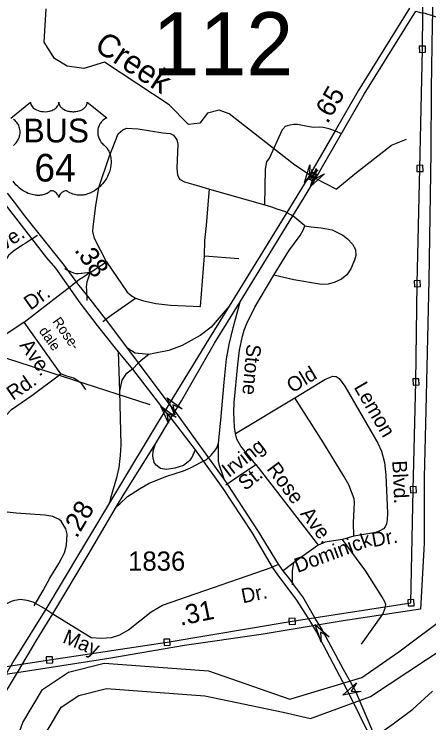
# Model space of a CAD drawing. Extents: x 2220236 to 2384410, y 720751 to 894131.
# Drawn here: x 2347089 to 2349785, y 803454 to 808068 of the extents above; entities that cross this region are included whole.
import ezdxf

# ---------------------------------------------------------------- set-up
doc = ezdxf.new("R2010")
doc.units = 0
doc.layers.add('Default', color=7, linetype='Continuous')

msp = doc.modelspace()

# ---------------------------------------------------------------- linework, layer by layer
at = {"layer": 'Default'}
for p, q in [((2349175.1, 807309), (2349216.4, 807290.2)), ((2349026.5, 807038.9), (2349025, 807057.7)), ((2348984.8, 806990.6), (2349002.1, 806998.2)), ((2349015.7, 806990), (2349040.1, 807030.8)), ((2349053.4, 807022.8), (2349070.6, 807030.4)), ((2349030.8, 806963.2), (2349029.2, 806981.9)), ((2348359, 806929.1), (2348717.9, 806825.5)), ((2348862.1, 806777.7), (2348881.3, 806765.8)), ((2348881.3, 806765.8), (2348900.4, 806753.9)), ((2348953.6, 806711.2), (2348900.4, 806753.9)), ((2348979.5, 806690.7), (2348953.6, 806711.2)), ((2348326.1, 806494.9), (2348550.3, 806477.1)), ((2347583.1, 806385.8), (2347688.8, 806455.3)), ((2347583.1, 806385.8), (2347539.3, 806356.2)), ((2347447.7, 806290.5), (2347465.5, 806304.3)), ((2347483.9, 806317.4), (2347465.5, 806304.3)), ((2347394, 806249), (2347447.7, 806290.5)), ((2347153.6, 806062.9), (2347394, 806249)), ((2347719.3, 806107.2), (2347877.5, 806219.5)), ((2347664, 806067.9), (2347719.3, 806107.2)), ((2347153.6, 806062.9), (2347028.8, 805977.4)), ((2347391.6, 805725.9), (2347153.6, 806062.9)), ((2347973.4, 805524.9), (2346818.6, 805898)), ((2347764.5, 805869.5), (2347773.7, 805614.1)), ((2347858.9, 805756.5), (2347898, 805797.6)), ((2348527.9, 805337.7), (2348913, 805570.3)), ((2348521.5, 805041.4), (2348660.2, 805136.4)), ((2348465.6, 805003.2), (2348521.5, 805041.4)), ((2349297.7, 804669.2), (2349224, 804648.2)), ((2349064.4, 804610.5), (2348903.9, 804494.5)), ((2348891.6, 804484.9), (2348838.1, 804443.4)), ((2348903.9, 804494.5), (2348891.6, 804484.9)), ((2348903.9, 804494.5), (2348900.5, 804470.8))]:
    msp.add_line(p, q, dxfattribs=at)
for points in [[(2346701.4, 803768.3), (2347318, 803863.7), (2348082.4, 803978.8), (2348896.4, 804114.6), (2349668.8, 804235.8), (2349684, 804971.7), (2349701.5, 805673.7), (2349709.8, 806313.5), (2349726.9, 807063.6), (2349743.4, 807839.6), (2349751, 808535.4)], [(2349820, 808464.1), (2349807.5, 808000.2), (2349800.4, 807584.2), (2349797.5, 807166.3), (2349785.5, 806336.4), (2349765.7, 805488.5), (2349755, 805050.7), (2349754.1, 804620.7), (2349731.3, 804194.5), (2349228.4, 804118.6), (2348693.6, 804028.1), (2348196.6, 803956.2), (2347703.8, 803872.3), (2347190.8, 803792.1), (2346700, 803718.2)], [(2349181.8, 806929.6), (2349048.8, 806997.7), (2349027.9, 807010.4), (2349008.1, 807022.6), (2348914, 807083.9), (2348487.6, 807418.7), (2348420.5, 807442.2), (2348345.5, 807422.7), (2348296.5, 807358.4), (2348221.4, 807348.7), (2348095.5, 807478.2), (2347675.6, 807756.4), (2347542.5, 807714.9), (2347433.4, 807730.2), (2347350.6, 807779.2), (2347282.5, 807884.8), (2347296.4, 808102)], [(2349659.4, 808106.5), (2349325.4, 807569.3), (2349175.1, 807309), (2348997.1, 807000.7)], [(2349044.7, 806990.3), (2349364.1, 807546.1), (2349701, 808088)], [(2349701, 808088), (2349729.1, 808079.8), (2349761.8, 808073.8), (2349770.3, 808071.3), (2349801.9, 808061.9), (2349867.3, 808038.1), (2349931.3, 808020.3), (2350005.6, 808006.9), (2350079.9, 808003.9), (2350148.3, 808005.4), (2350227.1, 808011.3), (2350320.6, 808026.2), (2350466.1, 808066.8), (2350543.5, 808077.5), (2350630.7, 808087.3), (2350722, 808089), (2351231.6, 808040.8)], [(2349724.2, 807818.8), (2349764.2, 807820.4), (2349762.6, 807860.3), (2349722.6, 807858.7), (2349724.2, 807818.8)], [(2347066.6, 807391.9), (2347195.2, 807494.4), (2347195.5, 807489), (2347196.8, 807482.7), (2347197.8, 807479.5), (2347200.8, 807473.2), (2347205.6, 807465.9), (2347212.4, 807458.6), (2347220.1, 807452.3), (2347225.3, 807449), (2347234, 807444.3), (2347244, 807440.1), (2347255.1, 807436.9), (2347266.4, 807434.6), (2347278.8, 807433.3), (2347291, 807433), (2347304.2, 807434), (2347318.8, 807436.8), (2347325.6, 807438.6), (2347333.1, 807441.2), (2347340.1, 807444.1), (2347347.7, 807448.2), (2347353.9, 807452.1), (2347358.7, 807455.6), (2347365.5, 807462.1), (2347371, 807468.9), (2347373.2, 807472.7), (2347375.2, 807476.4), (2347377.9, 807484.1), (2347378.7, 807487.5), (2347379.2, 807494.6), (2347379.7, 807488.7), (2347380.3, 807484.9), (2347381.3, 807481.3), (2347382.8, 807477.4), (2347385.5, 807471.9), (2347388.5, 807467.4), (2347394.3, 807460.6), (2347397.8, 807457.3), (2347401.1, 807454.6), (2347409.8, 807448.6), (2347420.1, 807443.4), (2347425.1, 807441.2), (2347430.2, 807439.4), (2347436.8, 807437.4), (2347443.5, 807435.8), (2347450.2, 807434.7), (2347457.1, 807433.7), (2347464, 807433.2), (2347469.7, 807433), (2347476.7, 807433.1), (2347483.2, 807433.5), (2347489.8, 807434.3), (2347497.1, 807435.5), (2347502.9, 807436.8), (2347510.7, 807438.8), (2347517.7, 807441.3), (2347523.8, 807444), (2347531.8, 807448.2), (2347538.2, 807452.2), (2347543, 807456), (2347548.6, 807461.2), (2347553.9, 807467.3), (2347557, 807471.8), (2347559.2, 807476.4), (2347561.3, 807481.3), (2347562.5, 807486.5), (2347563.1, 807490.9), (2347563.2, 807494.8), (2347691.8, 807392.3), (2347688.8, 807391.2), (2347681.8, 807387.7), (2347676.3, 807384.5), (2347667.4, 807378.2), (2347663.6, 807374.8), (2347659.8, 807371.3), (2347656.3, 807367.5), (2347653.3, 807363.9), (2347649.5, 807358.7), (2347646.2, 807353.6), (2347642.9, 807347.9), (2347640.5, 807342.9), (2347636.6, 807332.6), (2347634.7, 807326), (2347633.5, 807320.5), (2347632, 807309), (2347631.6, 807303.6), (2347631.6, 807298.2), (2347631.9, 807292.5), (2347632.4, 807287), (2347633.4, 807281.3), (2347634.3, 807276.3), (2347635.9, 807270.1), (2347638.2, 807263), (2347641, 807256.1), (2347646.9, 807244.9), (2347654.4, 807233.5), (2347659.8, 807227.1), (2347665.1, 807221.6), (2347673.1, 807215), (2347677.4, 807211.2), (2347682.3, 807206.2), (2347690.4, 807196.9), (2347693.6, 807192.5), (2347696.9, 807187.5), (2347700, 807182.4), (2347703, 807177), (2347705.4, 807172.2), (2347710, 807161.2), (2347713.3, 807150.4), (2347714.8, 807144.8), (2347717.2, 807132.2), (2347718.1, 807126), (2347719.1, 807113.7), (2347719.1, 807098.8), (2347718, 807084.6), (2347715.3, 807068.1), (2347713.1, 807058.3), (2347709.7, 807046.8), (2347706.5, 807036.8), (2347700.6, 807022.2), (2347695.4, 807011.5), (2347688.6, 806999.1), (2347684, 806991.6), (2347678.6, 806983.5), (2347671.8, 806974.2), (2347663.9, 806964.3), (2347654.4, 806953.9), (2347646.8, 806946.3), (2347636.7, 806937.3), (2347630.7, 806932.3), (2347622, 806925.7), (2347610.2, 806917.8), (2347598.5, 806911.1), (2347588.5, 806906), (2347579.7, 806902.2), (2347568.3, 806897.9), (2347549.3, 806892.6), (2347542.4, 806891.2), (2347534.2, 806890), (2347526.5, 806889.2), (2347519.1, 806888.7), (2347509.1, 806888.7), (2347499.1, 806889.5), (2347489.7, 806890.9), (2347479.9, 806892.9), (2347469.7, 806896), (2347460.4, 806899.6), (2347450.9, 806904.2), (2347435, 806914.3), (2347430.4, 806916.7), (2347427.9, 806917.4), (2347421.7, 806917.7), (2347415.9, 806916.5), (2347410, 806914.1), (2347406.4, 806912.2), (2347401.7, 806909.1), (2347398, 806906.2), (2347393.6, 806902), (2347390.6, 806898.5), (2347388.3, 806895.8), (2347383.8, 806888.7), (2347382.2, 806885.4), (2347380.5, 806881.1), (2347379.1, 806874.7), (2347377, 806882.7), (2347374.7, 806888.1), (2347372, 806892.6), (2347369.1, 806896.6), (2347364.6, 806901.8), (2347360.6, 806905.7), (2347355.7, 806909.6), (2347350.6, 806912.8), (2347346.4, 806914.9), (2347342.6, 806916.3), (2347338, 806917.5), (2347334.2, 806917.8), (2347331.1, 806917.7), (2347326.8, 806916.7), (2347321, 806912.5), (2347315.5, 806908.7), (2347309.5, 806905), (2347302.3, 806901.2), (2347297.1, 806898.8), (2347290.9, 806896.3), (2347283.6, 806893.9), (2347275.7, 806891.9), (2347267.6, 806890.3), (2347260.4, 806889.1), (2347252.8, 806888.4), (2347245.8, 806888.2), (2347238.6, 806888.3), (2347231.9, 806888.8), (2347224, 806889.5), (2347214.3, 806890.9), (2347206.3, 806892.8), (2347197.8, 806895), (2347189, 806897.8), (2347179.7, 806901.4), (2347168, 806906.4), (2347159.9, 806910.6), (2347147, 806918), (2347132, 806928.4), (2347120.6, 806937.6), (2347112.3, 806945.1), (2347100.1, 806957.6), (2347092.9, 806965.7), (2347081.6, 806980.3)], [(2347084.3, 807213.7), (2347090.6, 807218.8), (2347098, 807226.1), (2347101.9, 807230.5), (2347106.6, 807236.7), (2347110.3, 807242.4), (2347113.2, 807247.5), (2347117.2, 807255), (2347119.5, 807260.6), (2347122.5, 807269.3), (2347124, 807275.4), (2347125.5, 807283.2), (2347126.5, 807290.6), (2347126.8, 807299.8), (2347126.6, 807307.4), (2347125.6, 807316.2), (2347124, 807324.8), (2347121.9, 807332.2), (2347118.8, 807340.7), (2347115.8, 807346.9), (2347110.9, 807355.4), (2347105.4, 807363.2), (2347099.8, 807369.6), (2347094.1, 807375.3), (2347088.6, 807379.5), (2347083.4, 807383.3)], [(2347688.8, 806455.3), (2347610.9, 806608.2), (2347600.5, 806652.2), (2347602, 806684.1), (2347620.5, 806820.3), (2347639.1, 806938.5), (2347706.5, 807139.1), (2347764.7, 807287.8), (2347794.4, 807314.2), (2347818.3, 807326.6), (2347894.4, 807321.5), (2348054.5, 807295.4), (2348102.6, 807292), (2348124.7, 807280.3), (2348147.2, 807250.6), (2348153.4, 807220.6), (2348145.4, 807062.6), (2348149.9, 807022.6), (2348164.1, 806992.7), (2348196.3, 806977.3), (2348256.5, 806957.9), (2348308.7, 806944.4), (2348359, 806929.1)], [(2348717.9, 806825.5), (2348723.2, 807059.4), (2348732.5, 807105.6), (2348748.3, 807129.8), (2348834, 807316.6), (2348853.8, 807339), (2348883.7, 807347.3), (2348907.6, 807351.6), (2348931.6, 807351.8), (2348995.7, 807338.6), (2349035.8, 807333.1), (2349073.7, 807334.7), (2349098.1, 807332.7), (2349109.2, 807330.1)], [(2349109.2, 807330.1), (2349134.7, 807324.2), (2349175.1, 807309)], [(2349181.8, 806929.6), (2349315.3, 807036.5), (2349542.4, 807215.1), (2349639.5, 807255.2)], [(2349707.7, 807042.8), (2349747.6, 807044.4), (2349746, 807084.3), (2349706.1, 807082.7), (2349707.7, 807042.8)], [(2346789.7, 807005.9), (2346852.6, 806975.9), (2346898.8, 806948.2), (2346934.3, 806923), (2347014.4, 806847.4), (2347298.8, 806482.4), (2347357.3, 806415), (2347516, 806189.4), (2347627.8, 806041), (2347745.7, 805894.2), (2347764.5, 805869.5)], [(2348997.1, 807000.7), (2348862.1, 806777.7), (2348486.6, 806166.2)], [(2348557.7, 806195.7), (2348900.4, 806753.9), (2348974.8, 806874.5), (2349044.7, 806990.3)], [(2348097.3, 805531.4), (2347898, 805797.6), (2347827.8, 805891.8), (2347689.5, 806075.3), (2347566.8, 806231.4), (2347503.4, 806312.7), (2347415.8, 806431), (2347165, 806746.7), (2347090.6, 806843.8), (2347046, 806901.9)], [(2348326.1, 806494.9), (2348329, 806594.9), (2348339.8, 806693), (2348353.5, 806881), (2348359, 806929.1)], [(2348717.9, 806825.5), (2348761.2, 806812.5), (2348797.3, 806801.4)], [(2348797.3, 806801.4), (2348845.9, 806785.4), (2348862.1, 806777.7)], [(2348777.6, 806368), (2348875, 806526.3), (2348948, 806626.2), (2348968, 806660.6), (2348979.5, 806690.7)], [(2348979.5, 806690.7), (2349019.7, 806683.1), (2349084.9, 806677.3), (2349156.1, 806662.7), (2349226.7, 806628.6), (2349255.9, 806605.5), (2349288.8, 806570.1), (2349307, 806534.8), (2349309.5, 806495.9), (2349300.9, 806466.6), (2349278.7, 806410.4), (2349251.3, 806370.1), (2349217.7, 806341.7), (2349169.9, 806321.1), (2349130.1, 806310.7), (2349086, 806308.1), (2348906.6, 806337.6), (2348777.6, 806368)], [(2347239.5, 806627.4), (2347160.9, 806575.1), (2347145.4, 806565.1)], [(2347145.4, 806565.1), (2347084.1, 806525.9), (2347052.5, 806495.6), (2347017.3, 806435.1), (2346944.3, 806180.4), (2346936.8, 806142.3), (2346947.2, 806114.5), (2346963.5, 806082.6), (2347028.8, 805977.4)], [(2347877.5, 806219.5), (2347923.7, 806204.2), (2348009.8, 806183.1), (2348106.1, 806172.4), (2348300.1, 806164.8), (2348326.1, 806494.9)], [(2347688.8, 806455.3), (2347823.1, 806256.9), (2347849.4, 806235.2), (2347877.5, 806219.5)], [(2347523.4, 806378.7), (2347505.1, 806377.8), (2347491.9, 806377.8), (2347477.5, 806381.4), (2347455.9, 806390.6), (2347434, 806402.2), (2347417.4, 806410.1)], [(2347539.3, 806356.2), (2347514.3, 806339.4), (2347483.9, 806317.4)], [(2347583.1, 806385.8), (2347527.9, 806379), (2347523.4, 806378.7)], [(2347583.1, 806385.8), (2347572.3, 806355), (2347563.1, 806330.6), (2347561.5, 806323.5)], [(2348527.9, 805337.7), (2348521.4, 805378.9), (2348518.2, 805427.7), (2348516.6, 805476.6), (2348519.4, 805539.8), (2348542.1, 805787.2), (2348553.1, 805880.9), (2348572.6, 805972.2), (2348584.7, 806010), (2348601.8, 806053.8), (2348654.1, 806161), (2348777.6, 806368)], [(2347561.5, 806323.5), (2347558.4, 806310.7), (2347556, 806289.1), (2347557.9, 806272.1), (2347559.1, 806246.9), (2347560.3, 806222.9), (2347561.1, 806204.3)], [(2349690.7, 806292.8), (2349730.6, 806294.4), (2349729, 806334.3), (2349689.1, 806332.7), (2349690.7, 806292.8)], [(2348486.6, 806166.2), (2348368.7, 806029.5), (2348298.1, 805974.7), (2348220.3, 805931.9), (2348181.2, 805911.4), (2348093.5, 805878.2), (2348004.3, 805860.7), (2347963.2, 805852.7)], [(2348486.6, 806166.2), (2348353.1, 805948.7), (2348126.6, 805579.9), (2348097.3, 805531.4)], [(2348136.1, 805482.8), (2348176.2, 805549.9), (2348391.6, 805925.1), (2348557.7, 806195.7)], [(2348418.2, 805274), (2348432.6, 805425.5), (2348455.1, 805672.7), (2348470, 805824.1), (2348486.8, 805917.4), (2348511.7, 806025.3), (2348557.7, 806195.7)], [(2347963.2, 805852.7), (2347875, 805861.7), (2347827.8, 805891.8)], [(2347764.5, 805869.5), (2347858.9, 805756.5), (2348067.2, 805483.3)], [(2347963.2, 805852.7), (2347914.6, 805812.6), (2347898, 805797.6)], [(2347858.9, 805756.5), (2347815.3, 805723.4), (2347787.7, 805685.3), (2347773.7, 805614.1)], [(2346806.2, 804843.8), (2346835.3, 805016.7), (2346899.7, 805238.2), (2346923, 805294.4), (2346956.2, 805354.8), (2347001.5, 805421.2), (2347070.5, 805494.1), (2347203.5, 805585.8), (2347391.6, 805725.9)], [(2347554.9, 805623.9), (2347528.3, 805661.6), (2347504.2, 805679.3), (2347476, 805696.9), (2347431.9, 805710.3), (2347391.6, 805725.9)], [(2348913, 805570.3), (2349109.5, 805688.6), (2349139.3, 805703), (2349161.2, 805711.1), (2349181.3, 805709.5), (2349201.4, 805695.7), (2349238.1, 805646.2), (2349454.3, 805274.9), (2349477, 805223.2), (2349495.8, 805149.3), (2349504.9, 805065.5), (2349515.9, 804819.8), (2349514.3, 804775.7), (2349508.8, 804749.7), (2349501, 804729.6), (2349489.1, 804717.5), (2349467.2, 804703.2), (2349439.4, 804692.8), (2349297.7, 804669.2)], [(2349682.4, 805653), (2349722.3, 805654.6), (2349720.7, 805694.5), (2349680.8, 805692.9), (2349682.4, 805653)], [(2347773.7, 805614.1), (2347783, 805264.7), (2347778.6, 805194.4), (2347768.1, 805116.5), (2347754.9, 805050), (2347714.4, 804916.9), (2347707.5, 804886.2)], [(2349297.7, 804669.2), (2349294.7, 804759.2), (2349301.1, 804887.1), (2349298.9, 804911.2), (2349263.7, 805002.6), (2349233, 805060.4), (2349100.5, 805276.6), (2348913, 805570.3)], [(2348097.3, 805531.4), (2348075.8, 805497.2), (2348067.2, 805483.3)], [(2348136.1, 805482.8), (2348097.3, 805531.4)], [(2347026.6, 802229.4), (2347044.5, 802798.9), (2347081.6, 803279.1), (2347145, 803456.8), (2347272.5, 803671.4), (2347440.8, 803784), (2347674.5, 803841.8), (2348352, 803791.8), (2348880, 803607.9), (2349349.9, 803748.8), (2349590.3, 803915.3), (2349918.1, 804160.3), (2350291.5, 804501.6), (2350403.8, 804688.8), (2350738.9, 805085), (2351063.4, 805390.8), (2351250.5, 805509.8)], [(2348067.2, 805483.3), (2348025.9, 805414.1), (2347761, 804973.3), (2347707.5, 804886.2)], [(2348067.2, 805483.3), (2348107, 805436.7)], [(2348107, 805436.7), (2348136.1, 805482.8)], [(2348807.2, 804487.2), (2348677.5, 804699.8), (2348477, 805005.6), (2348453, 805039.6), (2348136.1, 805482.8)], [(2347754.7, 804861.8), (2347803.7, 804945.1), (2348007.8, 805271.2), (2348107, 805436.7)], [(2348107, 805436.7), (2348264.4, 805232.1), (2348444.9, 804979), (2348633.4, 804693.8), (2348766.6, 804466.7)], [(2347190.2, 802242), (2347208.4, 802789.9), (2347243.5, 803244.7), (2347294.1, 803386.7), (2347394.6, 803555.7), (2347508.1, 803631.7), (2347688.5, 803676.3), (2348329.1, 803629), (2348836.9, 803523.4), (2349014.8, 803482.7), (2349405.8, 803624.9), (2350018.9, 804030.2), (2350419.8, 804396.7), (2350537.6, 804593), (2350858.2, 804972), (2351160, 805256.4), (2351336.6, 805336)], [(2348660.2, 805136.4), (2348563, 805254.1), (2348536.4, 805301.8), (2348527.9, 805337.7)], [(2348264.4, 805232.1), (2348242.9, 805182), (2348229.1, 805162.9), (2348220.4, 805152.8), (2348190.2, 805129.6), (2348133.4, 805112.5), (2348078.2, 805103.6), (2348040.1, 805109.3), (2348010.9, 805130.4), (2347998.6, 805149.7), (2347990.7, 805189), (2347991.7, 805224.1), (2348007.8, 805271.2)], [(2348343.2, 805172.3), (2348370.2, 805195.6), (2348398.2, 805230.8), (2348405.4, 805244.4), (2348418.2, 805274)], [(2348453, 805039.6), (2348445.4, 805066.7), (2348423.8, 805129.9), (2348417.8, 805156.9), (2348418.2, 805274)], [(2347754.7, 804861.8), (2347775.9, 804878.8), (2347824.7, 804926.6), (2347904.3, 804978.3), (2347966.1, 805015), (2348081.5, 805060.4), (2348189, 805093.8), (2348235.8, 805113.1), (2348303.7, 805149.9)], [(2348303.7, 805149.9), (2348323, 805160.4), (2348343.2, 805172.3)], [(2348660.2, 805136.4), (2349052.3, 804628.2), (2349064.4, 804610.5)], [(2349664.8, 804950.9), (2349704.8, 804952.6), (2349703.1, 804992.5), (2349663.2, 804990.9), (2349664.8, 804950.9)], [(2347707.5, 804886.2), (2347520, 804570.8), (2347293.3, 804194.6)], [(2347219.5, 804215.2), (2347276.2, 804316.1), (2347321.4, 804396), (2347378.1, 804491.6), (2347415.9, 804560.9), (2347429.8, 804610.8), (2347433.7, 804681.8), (2347424.3, 804717.5), (2347406.4, 804745.9), (2347394.9, 804765.8), (2347381.1, 804778.1), (2347340.9, 804797.6), (2347288.7, 804806.9), (2347100.7, 804818.6), (2346925.1, 804837.8), (2346806.2, 804843.8)], [(2347338.9, 804163.5), (2347569.7, 804547.1), (2347754.7, 804861.8)], [(2349224, 804648.2), (2349136.1, 804635.2), (2349110.3, 804629), (2349064.4, 804610.5)], [(2349346.1, 803965.9), (2349485.7, 804161.7), (2349501.2, 804199.8), (2349505, 804223.9), (2349498.7, 804241.7), (2349478.3, 804275.5), (2349374.3, 804440.3), (2349224, 804648.2)], [(2347338.9, 804163.5), (2347588.6, 804010.3), (2347656.3, 804005.1), (2347721.3, 804010.3), (2347776.1, 804027.4), (2347832.5, 804058.2), (2347979.6, 804176.3), (2348054, 804219.9), (2348766.6, 804466.7)], [(2348766.6, 804466.7), (2348807.2, 804487.2)], [(2348766.6, 804466.7), (2348801.5, 804417), (2348919.1, 804259.7), (2349003.3, 804131.4), (2349053.4, 804043.1)], [(2349087, 804067.2), (2349043.4, 804137.4), (2348965.2, 804274.7), (2348906.2, 804352), (2348884, 804387.2), (2348838.1, 804443.4), (2348807.2, 804487.2)], [(2348900.5, 804470.8), (2348896.2, 804441.5), (2348895.4, 804407.1), (2348895.4, 804360.7), (2348896, 804351.6)], [(2345461.4, 803059.4), (2345555.9, 803137.4), (2345679.1, 803223), (2345853.5, 803353.1), (2345934.8, 803393.3), (2345940.3, 803396.2), (2346148.6, 803487.4), (2346346.1, 803608.1), (2346484.7, 803712.5), (2346767.8, 803971.8), (2346960.1, 804172.2), (2347035.4, 804229.4), (2347072, 804246.8), (2347093.5, 804253.5), (2347130.1, 804257.9), (2347170.1, 804252.4), (2347210, 804241.3), (2347293.3, 804194.6)], [(2349649.6, 804215), (2349689.6, 804216.6), (2349687.9, 804256.6), (2349648, 804255), (2349649.6, 804215)], [(2347293.3, 804194.6), (2347087.3, 803859.3), (2346958, 803640.5), (2346878, 803500.6), (2346829.7, 803409.6), (2346776.4, 803297.4), (2346740.9, 803205.3), (2346706.5, 803098.7), (2346678.2, 802989.8), (2346635.4, 802764.4), (2346581, 802475.7), (2346543.4, 802235.3), (2346526.5, 802118.8), (2346519, 802043.6), (2346511.5, 801961), (2346505.9, 801793.7), (2346494.6, 801474.3), (2346460.8, 800446.4), (2346440.1, 799717.3), (2346423.3, 798959.5), (2346418.3, 798634.2), (2346404, 798402.2)], [(2347293.3, 804194.6), (2347338.9, 804163.5)], [(2346475.7, 798398.2), (2346496.3, 798954.6), (2346513.4, 799715.4), (2346530.3, 800457.7), (2346567.8, 801476.1), (2346575.4, 801778.7), (2346586.6, 802023), (2346590.4, 802101.9), (2346607.3, 802246.6), (2346633.7, 802436.9), (2346668.2, 802656.7), (2346719.2, 802916.6), (2346742, 803019.8), (2346775.3, 803129.8), (2346808.6, 803215.3), (2346849.2, 803326.3), (2346910.2, 803445.1), (2346986.9, 803579.5), (2347109.6, 803780.5), (2347236.7, 803994.8), (2347338.9, 804163.5)], [(2348877.2, 804093.8), (2348917.2, 804095.5), (2348915.6, 804135.4), (2348875.6, 804133.8), (2348877.2, 804093.8)], [(2349053.4, 804043.1), (2349267.3, 803641.4)], [(2349307.3, 803662.3), (2349228.1, 803805.2), (2349087, 804067.2)], [(2348063.2, 803958), (2348103.2, 803959.6), (2348101.6, 803999.5), (2348061.6, 803997.9), (2348063.2, 803958)], [(2347298.8, 803842.9), (2347338.8, 803844.6), (2347337.1, 803884.5), (2347297.2, 803882.9), (2347298.8, 803842.9)], [(2349267.3, 803641.4), (2349400.4, 803366.3), (2349554.2, 803070.5), (2349765.2, 802659.7), (2349855.7, 802482.8), (2349901.4, 802391.5), (2349944.2, 802302.5), (2349968.5, 802267.5), (2349989.8, 802240.6), (2350017.2, 802212.7), (2350073.5, 802162.9), (2350139.2, 802136.6), (2350215.8, 802112.5), (2350324.2, 802087.3), (2350753.3, 801936.1), (2351199.9, 801789.4), (2351644.3, 801655.7), (2352307.5, 801440.5)], [(2355867.9, 801058.1), (2355433.3, 801194.2), (2355005.8, 801339), (2354686.5, 801445.1), (2354532, 801497.3), (2354233, 801591.6), (2353731.1, 801759.6), (2353201.2, 801935), (2352868, 802047.1), (2352538.9, 802151.1), (2351878.4, 802371), (2351433, 802506.8), (2350991.9, 802650.3), (2350559.5, 802789.4), (2349666.5, 803100.7), (2349612.9, 803132.7), (2349568.5, 803170.3), (2349530.8, 803209.1), (2349493.2, 803261.6), (2349427.1, 803382.5), (2349307.3, 803662.3)], [(2349422.3, 803375.7), (2349494.3, 803406.9), (2349553.1, 803446.5), (2349680.3, 803542.6), (2349809.7, 803659.7)]]:
    msp.add_lwpolyline(points, dxfattribs=at)
for points in [[(2349065.1, 807053.9), (2348975.7, 806971), (2349011.7, 807087.5), (2349008.1, 807022.6)], [(2349029.2, 806981.9), (2349053.6, 807022.7), (2349026.5, 807038.9), (2349002.1, 806998.2)], [(2349105.8, 807029), (2349016.4, 806946.1), (2349052.3, 807062.6), (2349048.8, 806997.7)], [(2348132.3, 805459.3), (2348082.6, 805570.7), (2348181.3, 805499), (2348121, 805523.3)], [(2348091.7, 805404.6), (2348043.1, 805516.4), (2348141.1, 805443.9), (2348081.1, 805468.7)], [(2349084.7, 803979), (2349045.5, 804094.4), (2349137.2, 804014), (2349079.4, 804043.8)], [(2349344.2, 803658.7), (2349225, 803632.8), (2349315.2, 803714.8), (2349279.2, 803660.7)]]:
    msp.add_lwpolyline(points, close=True, dxfattribs=at)

# ---------------------------------------------------------------- texts
for s, height, p in [('112', 410.1, (2347988.2, 807670.6)), ('BUS', 155, (2347148.9, 807233)), ('64', 180, (2347220.4, 806978.2)), ('1836', 125, (2347829.3, 804444.4))]:
    msp.add_text(s, height=height, dxfattribs=at).set_placement(p)
for s, height, rotation, p in [('Creek', 150, 326.4722, (2347601.7, 807839.9)), ('.65', 125, 60.0034, (2349126.6, 807349.9)), ('Ave.', 95, 32.6388, (2346952.5, 806482.9)), ('.38', 125, 305.1076, (2347476.3, 806531.5)), ('Dr.', 95, 35.302, (2347194.2, 806136.9)), ('Rose-', 65.62, 305.2307, (2347333.7, 806066.3)), ('dale', 65.62, 305.2307, (2347246.6, 806004.8)), ('Ave.', 95, 305.2307, (2347119.8, 805911.5)), ('Stone', 95, 264.9352, (2348600.9, 805922.6)), ('Old', 95, 31.1316, (2348896.7, 805598.2)), ('Rd.', 95, 34.5863, (2347080.5, 805549.8)), ('Lemon', 95, 300.2115, (2349294.5, 805639.4)), ('Irving', 95, 37.7042, (2348483.6, 805047.4)), ('Rose', 95, 306.9074, (2348726.3, 805106.3)), ('Blvd.', 95, 272.5636, (2349547.1, 805160)), ('St.', 95, 37.9854, (2348590.8, 804961.9)), ('.28', 125, 59.2653, (2347494.8, 804650.8)), ('Ave.', 95, 307.2214, (2348944.2, 804814.1)), ('Dominick', 95, 20.3425, (2348931.2, 804428.8)), ('Dr.', 95, 10.5667, (2349422.3, 804597.3)), ('Dr.', 95, 11.6889, (2348575.7, 804231.7)), ('.31', 125, 11.6889, (2348169.4, 804085.5)), ('May', 95, 337.3605, (2347397.4, 803978.7))]:
    msp.add_text(s, height=height, rotation=rotation, dxfattribs=at).set_placement(p)

doc.saveas('drawing.dxf')
